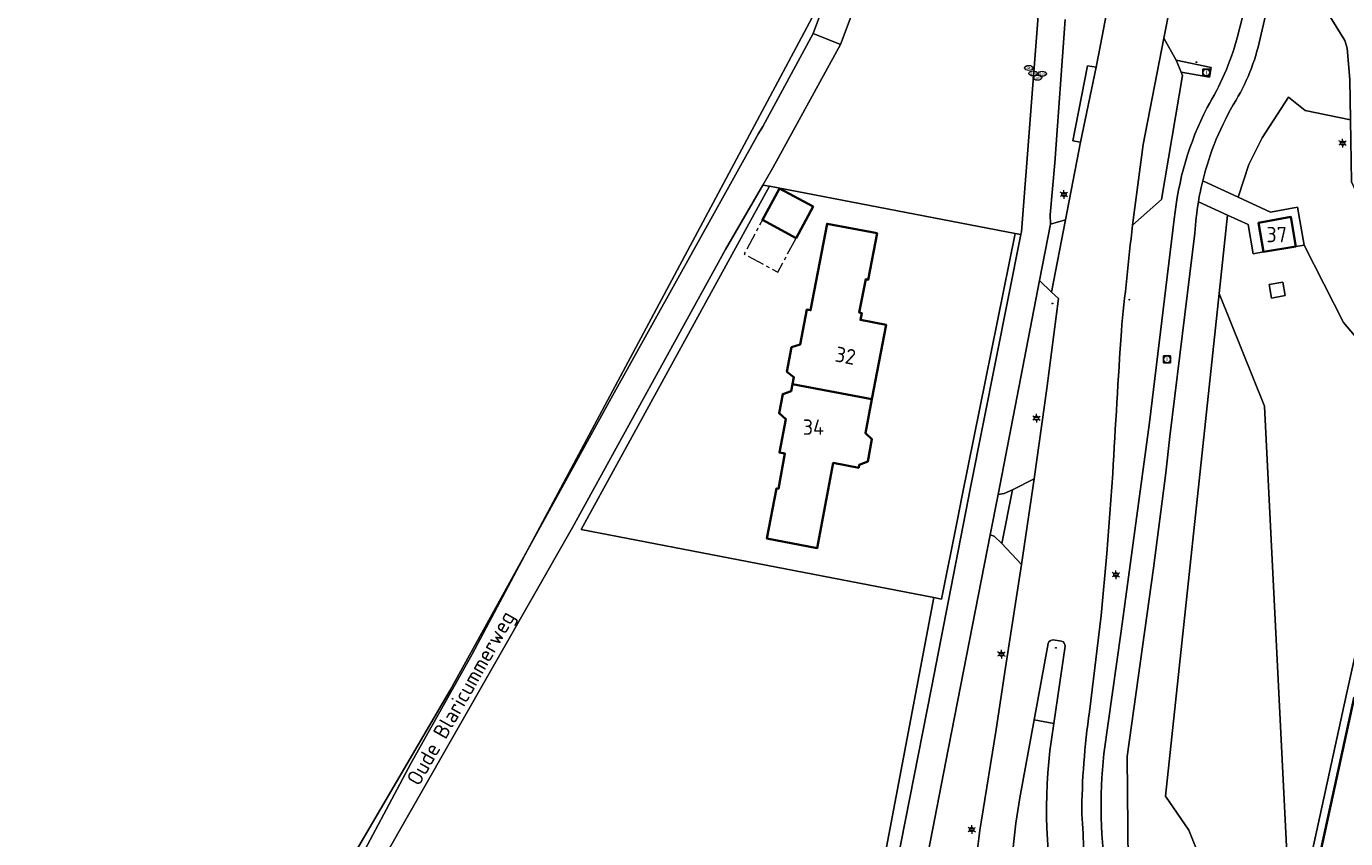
# Model space of a CAD drawing. Header units: metres. Extents: x 140853 to 145288, y 474558 to 480269.
# Tile 318 of 428: x 144787 to 144942, y 477840 to 477935. Entities that reach past the tile are written whole.
import ezdxf
from ezdxf.enums import TextEntityAlignment as Align

# ---------------------------------------------------------------- set-up
doc = ezdxf.new("R2010")
doc.units = ezdxf.units.M
doc.header["$MEASUREMENT"] = 0
doc.linetypes.add('AM-AS', pattern=[16, 10, -2, 2, -2])
for name, color, linetype, lineweight in [('B-WE-AM-AS_SPOOR_RAIL-G', 10, 'AM-AS', 18), ('B-WE-GR-BEPLANTING_CULTUUR_BOSPLANTSOEN-G', 90, 'GR-PLANTSOEN', 18), ('B-WE-GR-BEPLANTING_CULTUUR_HEESTERS-G', 90, 'Continuous', 18), ('B-WE-GR-BOS_LOOF-G', 40, 'Continuous', 13), ('B-WE-GR-BOS_NAALD-G', 40, 'Continuous', 13), ('B-WE-GR-BOUWLAND-G', 80, 'Continuous', 13), ('B-WE-GR-GRAS_KRUIDENRIJK-G', 80, 'Continuous', 18), ('B-WE-IE-TERREINAFSCHEIDING_KUNSTMATIG_HEKWERK-G', 20, 'IE-TERREINAFSCHEIDING-KUNSTMATIG', 18), ('B-WE-KL-ET_LS_OV_LICHTMAST-S', 190, 'Continuous', 18), ('B-WE-KL-GAS_PUT-S', 30, 'Continuous', 18), ('B-WE-OG-BEBOUWING-G', 7, 'Continuous', 35), ('B-WE-OG-BEBOUWING_HUISNUMMER-T18', 10, 'Continuous', 18), ('B-WE-OG-BEBOUWING_LAGE TRAFO-G', 7, 'Continuous', 18), ('B-WE-OG-BEBOUWING_STRAATNAAM-T18', 10, 'Continuous', 18), ('B-WE-OG-TERREIN_ERF-G', 7, 'Continuous', 18), ('B-WE-RI-GWA_RIOOLPUT-S', 30, 'Continuous', 18), ('B-WE-VH-ONVERHARD-G', 252, 'Continuous', 18), ('B-WE-VH-VERHARDING_ASFALT-G', 252, 'Continuous', 18), ('B-WE-VH-VERHARDING_BETONSTRAATSTEEN-G', 252, 'Continuous', 18), ('B-WE-VH-VERHARDING_OPEN-G', 252, 'Continuous', 18), ('X-XX-XX-ALGEMEEN-S', 7, 'Continuous', 18)]:
    doc.layers.add(name, color=color, linetype=linetype, lineweight=lineweight)
doc.styles.add('NLCS-ISO', font='txt')
doc.linetypes.add('GR-PLANTSOEN', pattern='A,0,[179,NLCS.shx,S=2,R=0,X=0,Y=0],-4', length=4)
doc.linetypes.add('IE-TERREINAFSCHEIDING-KUNSTMATIG', pattern='A,4,[82,NLCS.shx,S=0.75,R=90,X=0,Y=0],4,-2', length=10)

# ---------------------------------------------------------------- blocks, each defined once
blk = doc.blocks.new('SIE-WEG_AFVALBAK_TYPE_01')
for radius in [0.25, 0.156]:
    blk.add_circle((0, 0), radius)
blk = doc.blocks.new('B-SIE-WEG_LICHTMAST-SO')
at = {"ltscale": 0.1}
for p, q in [((-1.1, 0.63), (-2.19, 1.27)), ((0, 1.27), (0, 2.53)), ((1.1, 0.63), (2.19, 1.27)), ((-1.1, -0.63), (-2.19, -1.27)), ((0, -1.27), (0, -2.53)), ((1.1, -0.63), (2.19, -1.27))]:
    blk.add_line(p, q, dxfattribs=at)
at = {"flags": 128}
for points in [[(-1.16, 0.5), (1.16, 0.5)], [(-1.16, -0.5), (1.16, -0.5)]]:
    blk.add_lwpolyline(points, dxfattribs=at)
at = {"ltscale": 0.1}
blk.add_circle((0, 0), 1.27, dxfattribs=at)
at = {"style": 'NLCS-ISO'}
blk.add_attdef('TYPE', text='', height=1.8, dxfattribs=at).set_placement((0, 2.53), align=Align.BOTTOM_CENTER)
blk = doc.blocks.new('SKL-GAS_PUT-SO')
at = {"color": 0, "linetype": 'ByBlock', "lineweight": 18}
blk.add_ellipse((0, 0), major_axis=(2.5, 0), ratio=0.601255, dxfattribs=at)
at = {"color": 0, "linetype": 'ByBlock', "lineweight": 18, "style": 'NLCS-ISO'}
blk.add_text('gas', height=1.8, dxfattribs=at).set_placement((0.12, 0.3), align=Align.MIDDLE_CENTER)
blk = doc.blocks.new('SRI-PUT_INSPECTIE-SO')
at = {"lineweight": -3, "flags": 128}
blk.add_lwpolyline([(-2, -2), (2, -2), (2, 2), (-2, 2)], close=True, dxfattribs=at)
at = {"lineweight": -3, "ltscale": 1.5}
blk.add_circle((0, 0), 2, dxfattribs=at)
at = {"ltscale": 0.1, "style": 'NLCS-ISO'}
blk.add_text('I', height=2.5, dxfattribs=at).set_placement((0, -0.01), align=Align.MIDDLE_CENTER)

msp = doc.modelspace()

# ---------------------------------------------------------------- linework, layer by layer
at = {"layer": 'B-WE-AM-AS_SPOOR_RAIL-G', "ltscale": 0.2, "flags": 128}
msp.add_lwpolyline([(144877.098, 477910.191), (144873.139, 477912.331), (144870.977, 477908.331), (144874.935, 477906.19), (144877.098, 477910.191)], close=True, dxfattribs=at)
at = {"layer": 'B-WE-GR-BEPLANTING_CULTUUR_BOSPLANTSOEN-G', "ltscale": 0.2, "flags": 128}
msp.add_lwpolyline([(144937.978, 477810.892), (144936.089, 477815.087), (144934.929, 477819.323), (144934.676, 477823.038), (144935.362, 477826.806), (144932.205, 477890.416), (144926.866, 477903.678), (144920.575, 477844.515), (144923.299, 477840.524), (144925.227, 477835.672), (144926.675, 477828.49), (144929.658, 477822.096), (144930.872, 477817.676), (144932.937, 477813.667), (144937.978, 477810.892)], close=True, dxfattribs=at)
at = {"layer": 'B-WE-GR-BEPLANTING_CULTUUR_HEESTERS-G', "ltscale": 0.2, "flags": 128}
for points in [[(144926.866, 477903.678), (144932.205, 477890.416), (144935.362, 477826.806), (144941.839, 477856.528), (144949.451, 477890.85), (144949.639, 477891.583), (144947.942, 477893.5), (144947.075, 477893.65), (144941.484, 477900.24), (144936.872, 477909.371), (144935.906, 477909.203), (144932.087, 477908.557), (144930.855, 477908.346), (144930.268, 477911.776), (144927.846, 477912.889), (144926.866, 477903.678)], [(144932.745, 477904.713), (144934.372, 477904.988), (144934.642, 477903.411), (144933.015, 477903.136), (144932.745, 477904.713)]]:
    msp.add_lwpolyline(points, close=True, dxfattribs=at)
at = {"layer": 'B-WE-GR-BOS_LOOF-G', "ltscale": 0.2, "flags": 128}
msp.add_lwpolyline([(144873.987, 477916.298), (144873.18, 477916.409), (144868.811, 477908.827), (144850.813, 477876.141), (144823.264, 477827.885), (144823.264, 477827.885, 0.0940569), (144808.838, 477793.586), (144808.838, 477793.586, -0.0206138), (144796.284, 477756.811), (144796.284, 477756.811), (144872.697, 477754.763), (144873.798, 477764.62), (144875.489, 477774.528), (144877.684, 477786.363), (144881.567, 477806.043), (144893.283, 477867.882), (144851.829, 477875.892), (144873.987, 477916.298)], format="xyb", close=True, dxfattribs=at)
msp.add_lwpolyline([(144888.402, 477833.764), (144893.026, 477857.263), (144897.613, 477880.854), (144897.613, 477880.854), (144903.551, 477910.6), (144902.866, 477910.732), (144896.636, 477879.901), (144896.028, 477876.889), (144894.211, 477867.703), (144893.283, 477867.882), (144881.567, 477806.043)], dxfattribs=at)
at = {"layer": 'B-WE-GR-BOS_NAALD-G', "ltscale": 0.2, "flags": 128}
msp.add_lwpolyline([(144873.18, 477916.409), (144873.987, 477916.298), (144902.866, 477910.732), (144903.551, 477910.6), (144903.615, 477910.923), (144905.608, 477936.847), (144905.608, 477936.847, 0.1207264), (144905.352, 477939.448), (144905.352, 477939.448), (144904.572, 477942.226), (144904.687, 477943.565), (144903.75, 477944.779), (144892.846, 477946.585), (144887.844, 477947.724), (144882.319, 477932.948), (144874.353, 477918.445), (144873.18, 477916.409)], format="xyb", close=True, dxfattribs=at)
at = {"layer": 'B-WE-GR-BOUWLAND-G', "ltscale": 0.2, "flags": 128}
msp.add_lwpolyline([(144821.912, 477832.201), (144836.412, 477856.992), (144845.495, 477873.465), (144846.978, 477876.256), (144875.274, 477929.167), (144881.148, 477940.234), (144883.761, 477947.898), (144867.718, 477950.78), (144845.295, 477953.757), (144750.508, 477966.589), (144750.05, 477965.968), (144747.93, 477910.006), (144665.459, 477909.191), (144665.327, 477887.495), (144664.93, 477882.204), (144663.607, 477871.885), (144662.681, 477862.889), (144660.779, 477837.274)], dxfattribs=at)
at = {"layer": 'B-WE-GR-GRAS_KRUIDENRIJK-G', "ltscale": 0.2, "flags": 128}
for points in [[(144750.508, 477966.589), (144845.295, 477953.757), (144867.718, 477950.78), (144883.761, 477947.898), (144881.148, 477940.234), (144875.274, 477929.167), (144846.978, 477876.256), (144845.495, 477873.465), (144855.318, 477891.28), (144872.664, 477922.499), (144873.182, 477923.334), (144879.104, 477934.263), (144884.321, 477948.23), (144883.14, 477949.083), (144866.71, 477952.028), (144851.594, 477954.267), (144810.009, 477959.607), (144805.008, 477960.191), (144802.216, 477960.983), (144800.799, 477961.418), (144798.346, 477961.76), (144791.672, 477962.05), (144748.684, 477967.796)], [(144908.766, 477935.917), (144907.543, 477919.054), (144906.976, 477912.93), (144907.027, 477911.808), (144908.787, 477912.325), (144910.576, 477921.465), (144909.667, 477921.643), (144911.399, 477930.475), (144912.381, 477930.283), (144912.91, 477932.941), (144914.141, 477939.334)]]:
    msp.add_lwpolyline(points, dxfattribs=at)
for points in [[(144913.682, 477834.411, -0.0669458), (144913.303, 477849.513), (144913.303, 477849.513), (144915.328, 477863.911), (144918.677, 477888.485), (144921.591, 477912.413), (144921.591, 477912.413, -0.0940757), (144925.447, 477925.549), (144925.447, 477925.549, 0.0695109), (144928.991, 477933.747), (144928.991, 477933.747), (144930.084, 477938.026)], [(144921.093, 477937.48), (144920.366, 477933.717), (144921.802, 477931.108), (144925.92, 477930.247), (144925.719, 477929.111), (144922.388, 477929.712), (144922.549, 477929.308), (144920.103, 477914.713), (144916.683, 477911.714), (144916.683, 477911.714, 0.0043185), (144915.361, 477899.227), (144915.361, 477899.227, 0.0023317), (144914.354, 477882.484), (144914.354, 477882.484), (144913.663, 477873.076), (144912.976, 477865.766), (144911.605, 477854.45), (144911.605, 477854.45, 0.0343205), (144910.705, 477842.387), (144910.705, 477842.387, -0.0236069), (144910.914, 477837.941)], [(144925.227, 477835.672), (144923.299, 477840.524), (144920.575, 477844.515), (144926.866, 477903.678), (144927.846, 477912.889), (144927.846, 477912.889), (144924.424, 477914.46), (144924.424, 477914.46, 0.0271899), (144924.012, 477910.783), (144924.012, 477910.783), (144921.073, 477886.828), (144920.585, 477882.548), (144919.144, 477871.359), (144916.053, 477849.162), (144916.158, 477836.661)]]:
    msp.add_lwpolyline(points, format="xyb", dxfattribs=at)
for points in [[(144929.124, 477914.988), (144930.376, 477918.834), (144931.921, 477921.973), (144935.013, 477926.755), (144937.001, 477925.201), (144942.323, 477924.097), (144942.261, 477928.832), (144941.916, 477932.542), (144941.639, 477933.441), (144938.088, 477939.231), (144937.665, 477938.782), (144937.665, 477938.782, -0.3443092), (144933.169, 477938.434), (144933.169, 477938.434), (144932.895, 477938.807), (144932.728, 477938.075), (144931.803, 477934.202), (144931.803, 477934.202, -0.0849143), (144928.858, 477926.418), (144928.858, 477926.418, 0.0762638), (144924.929, 477916.915), (144924.929, 477916.915), (144929.124, 477914.988)], [(144903.635, 477871.758), (144901.3, 477874.255), (144900.389, 477875.115), (144899.938, 477875.267), (144894.709, 477848.589), (144890.582, 477827.355), (144891.518, 477824.94), (144891.518, 477824.94, 0.2078313), (144894.173, 477824.114), (144894.173, 477824.114), (144896.779, 477824.601), (144897.631, 477824.817), (144897.631, 477824.817, 0.1298753), (144898.958, 477825.683), (144898.958, 477825.683), (144899.022, 477825.778), (144899.022, 477825.778, 0.1739153), (144899.064, 477826.112), (144899.064, 477826.112, -0.0913066), (144898.875, 477841.456), (144898.875, 477841.456), (144900.618, 477852.361), (144901.714, 477859.671), (144903.635, 477871.758)], [(144804.6, 477792.83), (144806.232, 477797.41), (144809.672, 477806.274), (144817.742, 477822.017), (144831.765, 477848.343), (144838.986, 477861.215), (144845.495, 477873.465), (144836.412, 477856.992), (144821.912, 477832.201), (144821.912, 477832.201, 0.0276005), (144814.616, 477819.507), (144814.616, 477819.507, 0.0537615), (144804.6, 477792.83)], [(144908.12, 477829.111), (144907.872, 477830.36), (144907.872, 477830.36, -0.0864647), (144907.127, 477851.166), (144907.127, 477851.166), (144907.401, 477853.07), (144905.091, 477853.487), (144903.406, 477844.299), (144902.942, 477841.344), (144902.383, 477836.373), (144902.383, 477836.373, 0.062927), (144902.511, 477829.349), (144902.511, 477829.349), (144902.717, 477827.976), (144902.717, 477827.976, 0.201273), (144902.914, 477827.652), (144902.914, 477827.652, 0.2029226), (144903.284, 477827.565), (144903.284, 477827.565, -0.0401961), (144907.733, 477828.554), (144907.733, 477828.554, 0.1953087), (144908.04, 477828.754), (144908.04, 477828.754, 0.1956689), (144908.12, 477829.111)]]:
    msp.add_lwpolyline(points, format="xyb", close=True, dxfattribs=at)
for points in [[(144942.323, 477924.097), (144937.001, 477925.201), (144935.013, 477926.755), (144931.921, 477921.973), (144930.376, 477918.834), (144929.124, 477914.988), (144932.926, 477913.242), (144936.1, 477913.82), (144936.872, 477909.371), (144941.484, 477900.24), (144947.075, 477893.65), (144947.942, 477893.5), (144949.252, 477895.17), (144952.434, 477895.357), (144942.419, 477916.795), (144942.323, 477924.097)], [(144900.864, 477880.004), (144901.582, 477880.139), (144902.569, 477880.564), (144905.114, 477881.844), (144906.578, 477892.489), (144907.977, 477903.086), (144907.144, 477903.832), (144905.737, 477905.213), (144900.864, 477880.004)]]:
    msp.add_lwpolyline(points, close=True, dxfattribs=at)
at = {"layer": 'B-WE-IE-TERREINAFSCHEIDING_KUNSTMATIG_HEKWERK-G', "ltscale": 0.2, "flags": 128}
for points in [[(144873.987, 477916.298), (144851.829, 477875.892), (144893.283, 477867.882)], [(144902.866, 477910.732), (144873.987, 477916.298)], [(144896.636, 477879.901), (144902.866, 477910.732)], [(144935.362, 477826.806), (144941.839, 477856.528), (144949.451, 477890.85)], [(144893.283, 477867.882), (144894.211, 477867.703), (144896.028, 477876.889)]]:
    msp.add_lwpolyline(points, dxfattribs=at)
at = {"layer": 'B-WE-OG-BEBOUWING-G', "ltscale": 0.2, "flags": 128}
for points in [[(144875.142, 477916.034), (144873.139, 477912.331), (144877.098, 477910.191), (144879.1, 477913.894), (144875.142, 477916.034)], [(144886.643, 477910.747), (144880.75, 477911.877), (144878.797, 477901.693), (144878.355, 477901.777), (144877.568, 477897.651), (144876.561, 477897.334), (144876.014, 477894.466), (144876.834, 477893.801), (144876.68, 477892.991), (144886.002, 477891.212), (144887.676, 477899.991), (144884.674, 477900.563), (144884.828, 477901.358), (144884.533, 477901.415), (144885.292, 477905.342), (144885.587, 477905.285), (144886.643, 477910.747)], [(144932.087, 477908.557), (144935.906, 477909.203), (144935.303, 477912.679), (144931.5, 477911.987), (144932.087, 477908.557)], [(144876.68, 477892.991), (144876.525, 477892.18), (144875.532, 477891.83), (144875.101, 477889.571), (144875.895, 477888.879), (144875.145, 477884.945), (144875.793, 477884.822), (144875.009, 477880.686), (144874.793, 477880.727), (144873.675, 477874.832), (144879.58, 477873.712), (144881.479, 477883.727), (144884.465, 477883.158), (144884.534, 477883.518), (144885.519, 477883.88), (144886.027, 477886.542), (144885.244, 477887.241), (144886.002, 477891.212), (144876.68, 477892.991)]]:
    msp.add_lwpolyline(points, close=True, dxfattribs=at)
msp.add_lwpolyline([(145062.862, 477800.058), (145071.791, 477840.944), (145046.791, 477846.399), (145047.475, 477849.535), (145034.628, 477852.343), (145035.322, 477855.516), (145022.366, 477858.341), (145022.366, 477858.341), (145021.676, 477855.175), (145008.722, 477858.007), (145008.045, 477854.91), (144982.974, 477860.427), (144980.258, 477847.919), (144968.092, 477850.561), (144942.741, 477856.107), (144936.504, 477827.53)], dxfattribs=at)
at = {"layer": 'B-WE-OG-BEBOUWING_LAGE TRAFO-G', "ltscale": 0.2, "flags": 128}
msp.add_lwpolyline([(144932.745, 477904.713), (144933.015, 477903.136), (144934.642, 477903.411), (144934.372, 477904.988), (144932.745, 477904.713)], close=True, dxfattribs=at)
at = {"layer": 'B-WE-OG-TERREIN_ERF-G', "ltscale": 0.2, "flags": 128}
for points in [[(144893.283, 477867.882), (144894.211, 477867.703), (144896.028, 477876.889), (144896.636, 477879.901), (144902.866, 477910.732), (144873.987, 477916.298), (144851.829, 477875.892), (144893.283, 477867.882)], [(144873.139, 477912.331), (144875.142, 477916.034), (144879.1, 477913.894), (144877.098, 477910.191), (144873.139, 477912.331)], [(144886.002, 477891.212), (144885.244, 477887.241), (144886.027, 477886.542), (144885.519, 477883.88), (144884.534, 477883.518), (144884.465, 477883.158), (144881.479, 477883.727), (144879.58, 477873.712), (144873.675, 477874.832), (144874.793, 477880.727), (144875.009, 477880.686), (144875.793, 477884.822), (144875.145, 477884.945), (144875.895, 477888.879), (144875.101, 477889.571), (144875.532, 477891.83), (144876.525, 477892.18), (144876.68, 477892.991), (144876.834, 477893.801), (144876.014, 477894.466), (144876.561, 477897.334), (144877.568, 477897.651), (144878.355, 477901.777), (144878.797, 477901.693), (144880.75, 477911.877), (144886.643, 477910.747), (144885.587, 477905.285), (144885.292, 477905.342), (144884.533, 477901.415), (144884.828, 477901.358), (144884.674, 477900.563), (144887.676, 477899.991), (144886.002, 477891.212)], [(145124.228, 477822.044), (145086.345, 477874.25), (145042.348, 477889.648), (145000, 477888.369), (144967.797, 477887.827), (144967.656, 477887.825), (144966.137, 477888.074), (144960.196, 477889.048), (144954.369, 477890.019), (144949.451, 477890.85), (144941.839, 477856.528), (144935.362, 477826.806), (144997.61, 477813.153), (144998.908, 477812.868), (145000, 477812.409), (145102.22, 477769.375), (145124.228, 477822.044)]]:
    msp.add_lwpolyline(points, close=True, dxfattribs=at)
msp.add_lwpolyline([(144936.504, 477827.53), (144942.741, 477856.107), (144968.092, 477850.561), (144980.258, 477847.919), (144982.974, 477860.427), (145008.045, 477854.91), (145008.722, 477858.007), (145021.676, 477855.175), (145022.366, 477858.341), (145035.322, 477855.516), (145034.628, 477852.343), (145047.475, 477849.535), (145046.791, 477846.399), (145071.791, 477840.944), (145062.862, 477800.058)], dxfattribs=at)
at = {"layer": 'B-WE-VH-ONVERHARD-G', "ltscale": 0.2, "flags": 128}
msp.add_lwpolyline([(144823.264, 477827.885), (144850.813, 477876.141), (144868.811, 477908.827), (144873.18, 477916.409), (144874.353, 477918.445), (144882.319, 477932.948), (144879.104, 477934.263), (144873.182, 477923.334), (144872.664, 477922.499), (144855.318, 477891.28), (144845.495, 477873.465), (144838.986, 477861.215), (144831.765, 477848.343), (144817.742, 477822.017)], dxfattribs=at)
at = {"layer": 'B-WE-VH-VERHARDING_ASFALT-G', "ltscale": 0.2, "flags": 128}
for points in [[(144914.141, 477939.334), (144912.91, 477932.941), (144912.381, 477930.283), (144910.576, 477921.465), (144908.787, 477912.325), (144907.144, 477903.832), (144907.977, 477903.086), (144906.578, 477892.489), (144905.114, 477881.844), (144903.635, 477871.758), (144901.714, 477859.671), (144900.618, 477852.361), (144898.875, 477841.456), (144898.875, 477841.456, 0.0913066), (144899.064, 477826.112)], [(144930.084, 477938.026), (144928.991, 477933.747), (144928.991, 477933.747, -0.0695109), (144925.447, 477925.549), (144925.447, 477925.549, 0.0940757), (144921.591, 477912.413), (144921.591, 477912.413), (144918.677, 477888.485), (144915.328, 477863.911), (144913.303, 477849.513), (144913.303, 477849.513, 0.0669458), (144913.682, 477834.411)], [(144916.158, 477836.661), (144916.053, 477849.162), (144919.144, 477871.359), (144920.585, 477882.548), (144921.073, 477886.828), (144924.012, 477910.783), (144924.012, 477910.783, -0.0271899), (144924.424, 477914.46), (144924.424, 477914.46, -0.0183093), (144924.929, 477916.915), (144924.929, 477916.915, -0.0762638), (144928.858, 477926.418), (144928.858, 477926.418, 0.0849143), (144931.803, 477934.202), (144931.803, 477934.202), (144932.728, 477938.075)], [(144910.914, 477837.941, 0.0236069), (144910.705, 477842.387), (144910.705, 477842.387, -0.0343205), (144911.605, 477854.45), (144911.605, 477854.45), (144912.976, 477865.766), (144913.663, 477873.076), (144914.354, 477882.484), (144914.354, 477882.484, -0.0023317), (144915.361, 477899.227), (144915.361, 477899.227, -0.0043185), (144916.683, 477911.714), (144916.683, 477911.714), (144917.941, 477921.201), (144920.366, 477933.717), (144921.093, 477937.48)], [(144902.383, 477836.373), (144902.942, 477841.344), (144903.406, 477844.299), (144905.091, 477853.487), (144906.759, 477862.493), (144906.759, 477862.493, -0.3227864), (144907.324, 477862.891), (144907.324, 477862.891), (144908.314, 477862.736), (144908.314, 477862.736, -0.399195), (144908.733, 477862.156), (144908.733, 477862.156), (144907.401, 477853.07), (144907.127, 477851.166), (144907.127, 477851.166, 0.0864647), (144907.872, 477830.36)]]:
    msp.add_lwpolyline(points, format="xyb", dxfattribs=at)
for points in [[(144905.608, 477936.847), (144903.615, 477910.923), (144903.551, 477910.6), (144897.613, 477880.854), (144893.026, 477857.263), (144888.402, 477833.764)], [(144890.582, 477827.355), (144894.709, 477848.589), (144899.938, 477875.267), (144900.864, 477880.004), (144905.737, 477905.213), (144907.027, 477911.808), (144906.976, 477912.93), (144907.543, 477919.054), (144908.766, 477935.917)]]:
    msp.add_lwpolyline(points, dxfattribs=at)
at = {"layer": 'B-WE-VH-VERHARDING_BETONSTRAATSTEEN-G', "ltscale": 0.2, "flags": 128}
for points in [[(144884.321, 477948.23), (144879.104, 477934.263), (144882.319, 477932.948), (144887.844, 477947.724), (144888.538, 477949.577), (144888.941, 477950.713), (144888.941, 477950.713, -0.2767739), (144891.552, 477952.626), (144891.552, 477952.626), (144884.305, 477954.45), (144884.305, 477954.45, -0.3573577), (144885.412, 477951.156), (144885.412, 477951.156), (144885.252, 477950.726), (144884.321, 477948.23)], [(144924.424, 477914.46), (144927.846, 477912.889), (144930.268, 477911.776), (144930.855, 477908.346), (144932.087, 477908.557), (144931.5, 477911.987), (144935.303, 477912.679), (144935.906, 477909.203), (144936.872, 477909.371), (144936.1, 477913.82), (144932.926, 477913.242), (144929.124, 477914.988), (144924.929, 477916.915), (144924.929, 477916.915, 0.0183093), (144924.424, 477914.46)], [(144907.401, 477853.07), (144908.733, 477862.156), (144908.733, 477862.156, 0.399195), (144908.314, 477862.736), (144908.314, 477862.736), (144907.324, 477862.891), (144907.324, 477862.891, 0.3227864), (144906.759, 477862.493), (144906.759, 477862.493), (144905.091, 477853.487), (144907.401, 477853.07)]]:
    msp.add_lwpolyline(points, format="xyb", close=True, dxfattribs=at)
for points in [[(144942.323, 477924.097), (144942.419, 477916.795), (144952.434, 477895.357), (144954.548, 477890.832), (144954.369, 477890.019), (144960.196, 477889.048), (144960.204, 477889.566), (144959.838, 477891.506), (144948.338, 477915.952), (144947.415, 477920.136), (144947.695, 477927.936), (144947.811, 477930.238), (144948.31, 477931.878), (144950.75, 477935.289), (144954.378, 477937.611), (144936.777, 477941.368), (144938.088, 477939.231), (144941.639, 477933.441), (144941.916, 477932.542), (144942.261, 477928.832), (144942.323, 477924.097)], [(144916.683, 477911.714), (144920.103, 477914.713), (144922.549, 477929.308), (144922.388, 477929.712), (144921.802, 477931.108), (144920.366, 477933.717), (144917.941, 477921.201), (144916.683, 477911.714)], [(144921.802, 477931.108), (144922.388, 477929.712), (144925.719, 477929.111), (144925.92, 477930.247), (144921.802, 477931.108)], [(144908.787, 477912.325), (144907.027, 477911.808), (144905.737, 477905.213), (144907.144, 477903.832), (144908.787, 477912.325)], [(144902.569, 477880.564), (144901.582, 477880.139), (144900.864, 477880.004), (144899.938, 477875.267), (144900.389, 477875.115), (144901.3, 477874.255), (144902.569, 477880.564)], [(144903.635, 477871.758), (144905.114, 477881.844), (144902.569, 477880.564), (144901.3, 477874.255), (144903.635, 477871.758)]]:
    msp.add_lwpolyline(points, close=True, dxfattribs=at)
at = {"layer": 'B-WE-VH-VERHARDING_OPEN-G', "ltscale": 0.2, "flags": 128}
msp.add_lwpolyline([(144910.576, 477921.465), (144912.381, 477930.283), (144911.399, 477930.475), (144909.667, 477921.643), (144910.576, 477921.465)], close=True, dxfattribs=at)

# ---------------------------------------------------------------- block references
at = {"layer": 'B-WE-KL-ET_LS_OV_LICHTMAST-S', "xscale": 0.2, "yscale": 0.2, "zscale": 0.2}
for p in [(144941.391, 477921.371), (144908.602, 477915.327), (144905.377, 477888.996), (144914.723, 477870.566), (144901.246, 477861.228), (144897.766, 477840.576)]:
    msp.add_blockref('B-SIE-WEG_LICHTMAST-SO', p, dxfattribs=at)
at = {"layer": 'B-WE-KL-GAS_PUT-S', "xscale": 0.2, "yscale": 0.2, "zscale": 0.2}
for p in [(144904.468, 477930.211), (144904.987, 477929.565), (144905.498, 477929.065), (144906.062, 477929.527)]:
    msp.add_blockref('SKL-GAS_PUT-SO', p, dxfattribs=at)
at = {"layer": 'B-WE-RI-GWA_RIOOLPUT-S', "xscale": 0.2, "yscale": 0.2, "zscale": 0.2}
for p in [(144925.354, 477929.673), (144920.737, 477895.915)]:
    msp.add_blockref('SRI-PUT_INSPECTIE-SO', p, dxfattribs=at)
at = {"layer": 'X-XX-XX-ALGEMEEN-S', "xscale": 0.2, "yscale": 0.2, "zscale": 0.2}
for p in [(144924.192, 477930.891), (144907.25, 477902.496), (144916.301, 477902.937), (144907.664, 477861.976)]:
    msp.add_blockref('SIE-WEG_AFVALBAK_TYPE_01', p, dxfattribs=at)

# ---------------------------------------------------------------- texts
at = {"layer": 'B-WE-OG-BEBOUWING_HUISNUMMER-T18', "style": 'NLCS-ISO'}
for s, p in [('37', (144933.634, 477910.599)), ('34', (144879.138, 477887.939))]:
    msp.add_text(s, height=1.8, dxfattribs=at).set_placement(p, align=Align.MIDDLE_CENTER)
msp.add_text('32', height=1.8, rotation=349.2, dxfattribs=at).set_placement((144882.91, 477896.351), align=Align.MIDDLE_CENTER)
at = {"layer": 'B-WE-OG-BEBOUWING_STRAATNAAM-T18', "style": 'NLCS-ISO'}
msp.add_text('Oude Blaricummerweg', height=1.8, rotation=60.5, dxfattribs=at).set_placement((144837.636, 477856.068), align=Align.MIDDLE_CENTER)

doc.saveas('drawing.dxf')
